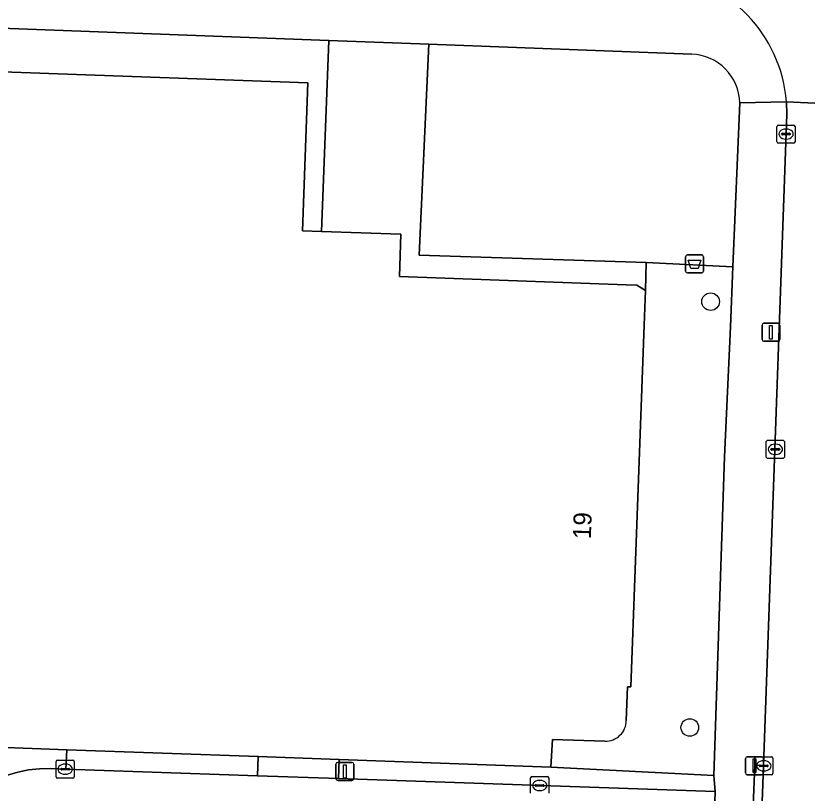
# Model space of a CAD drawing. Extents: x 161354 to 162026, y 386504 to 387460.
# Drawn here: x 161900.28 to 161944.13, y 387355.7 to 387398.79 of the extents above; entities that cross this region are included whole.
import ezdxf

# ---------------------------------------------------------------- set-up
doc = ezdxf.new("R2010")
doc.units = 0
for name, color, linetype in [('IMGEO_Afvalbak', 7, 'Continuous'), ('IMGEO_Boom', 7, 'Continuous'), ('IMGEO_Groenvoorziening', 7, 'Continuous'), ('IMGEO_Kolk', 7, 'Continuous'), ('IMGEO_Lichtmast', 7, 'Continuous'), ('IMGEO_Pand', 7, 'Continuous'), ('IMGEO_Pand_nummerreeks', 7, 'Continuous'), ('IMGEO_Parkeervlak_open', 7, 'Continuous'), ('IMGEO_Rijbaan_lokaal_open', 7, 'Continuous'), ('IMGEO_Voetpad_open', 7, 'Continuous')]:
    doc.layers.add(name, color=color, linetype=linetype)

msp = doc.modelspace()

# ---------------------------------------------------------------- linework, layer by layer
at = {"layer": 'IMGEO_Afvalbak'}
for p, q in [((161937.394, 387384.633), (161937.394, 387385.433)), ((161937.394, 387385.433), (161937.394, 387384.633)), ((161937.494, 387385.533), (161938.284, 387385.533)), ((161938.284, 387385.533), (161937.494, 387385.533)), ((161938.384, 387385.433), (161938.384, 387384.633)), ((161938.384, 387384.633), (161938.384, 387385.433)), ((161938.284, 387384.533), (161937.494, 387384.533)), ((161937.494, 387384.533), (161938.284, 387384.533))]:
    msp.add_line(p, q, dxfattribs=at)
msp.add_lwpolyline([(161937.537, 387385.247), (161938.241, 387385.247), (161938.092, 387384.777), (161937.686, 387384.777), (161937.537, 387385.247)], dxfattribs=at)
for centre, start, end in [((161937.494, 387385.433), 90, 180), ((161937.494, 387385.433), 90, 180), ((161938.284, 387385.433), 0, 90), ((161938.284, 387385.433), 360, 90), ((161937.494, 387384.633), 180, 270), ((161937.494, 387384.633), 180, 270), ((161938.284, 387384.633), 270, 0), ((161938.284, 387384.633), 270, 0)]:
    msp.add_arc(centre, 0.1, start, end, dxfattribs=at)
at = {"layer": 'IMGEO_Boom'}
for centre in [(161938.776, 387382.944), (161937.626, 387359.342)]:
    msp.add_circle(centre, 0.489, dxfattribs=at)
at = {"layer": 'IMGEO_Groenvoorziening'}
for points in [[(161887.214, 387395.999), (161888.77, 387395.93), (161888.775, 387396.074), (161916.464, 387395.068), (161916.167, 387386.877), (161917.223, 387386.839), (161917.616, 387397.423), (161884.72, 387398.651), (161884.38, 387388.656), (161885.577, 387388.612), (161885.798, 387394.718)], [(161939.555, 387374.352), (161939.889, 387381.556), (161940.001, 387384.879), (161935.211, 387385.108), (161935.163, 387383.567), (161935.093, 387381.638), (161934.837, 387374.598), (161934.365, 387361.588), (161934.176, 387361.594), (161934.108, 387359.727)], [(161932.925, 387358.592), (161930.024, 387358.679), (161929.925, 387357.139), (161938.962, 387356.685), (161939.555, 387374.352)]]:
    msp.add_lwpolyline(points, dxfattribs=at)
msp.add_arc((161932.967, 387359.732), 1.141, 267.895, 359.7324, dxfattribs=at)
at = {"layer": 'IMGEO_Kolk'}
for p, q in [((161942.456, 387391.807), (161942.456, 387392.659)), ((161942.531, 387392.733), (161943.383, 387392.733)), ((161943.457, 387392.659), (161943.457, 387391.807)), ((161942.715, 387392.227), (161942.715, 387392.239)), ((161943.153, 387392.19), (161942.755, 387392.19)), ((161942.758, 387392.276), (161943.156, 387392.276)), ((161942.944, 387392.513), (161942.969, 387392.513)), ((161943.199, 387392.239), (161943.199, 387392.227)), ((161943.383, 387391.733), (161942.531, 387391.733)), ((161942.967, 387391.953), (161942.942, 387391.953)), ((161941.864, 387374.334), (161941.864, 387375.186)), ((161941.939, 387375.26), (161942.791, 387375.26)), ((161942.352, 387375.04), (161942.377, 387375.04)), ((161942.865, 387375.186), (161942.865, 387374.334)), ((161942.123, 387374.754), (161942.123, 387374.766)), ((161942.561, 387374.717), (161942.163, 387374.717)), ((161942.166, 387374.803), (161942.564, 387374.803)), ((161942.607, 387374.766), (161942.607, 387374.754)), ((161942.791, 387374.26), (161941.939, 387374.26)), ((161942.375, 387374.48), (161942.35, 387374.48)), ((161902.595, 387357.532), (161903.447, 387357.532)), ((161941.223, 387356.791), (161941.223, 387357.643)), ((161941.298, 387357.717), (161942.15, 387357.717)), ((161941.711, 387357.497), (161941.736, 387357.497)), ((161942.224, 387357.643), (161942.224, 387356.791)), ((161902.52, 387356.606), (161902.52, 387357.458)), ((161902.822, 387357.075), (161903.22, 387357.075)), ((161903.008, 387357.312), (161903.033, 387357.312)), ((161903.521, 387357.458), (161903.521, 387356.606)), ((161941.482, 387357.211), (161941.482, 387357.223)), ((161941.92, 387357.174), (161941.522, 387357.174)), ((161941.525, 387357.26), (161941.923, 387357.26)), ((161941.966, 387357.223), (161941.966, 387357.211)), ((161902.779, 387357.026), (161902.779, 387357.038)), ((161903.217, 387356.989), (161902.819, 387356.989)), ((161903.031, 387356.752), (161903.006, 387356.752)), ((161903.263, 387357.038), (161903.263, 387357.026)), ((161928.881, 387356.628), (161929.733, 387356.628)), ((161942.15, 387356.717), (161941.298, 387356.717)), ((161941.734, 387356.937), (161941.709, 387356.937)), ((161903.447, 387356.532), (161902.595, 387356.532)), ((161928.806, 387355.702), (161928.806, 387356.554)), ((161929.294, 387356.408), (161929.319, 387356.408)), ((161929.807, 387356.554), (161929.807, 387355.702)), ((161929.065, 387356.122), (161929.065, 387356.134)), ((161929.503, 387356.085), (161929.105, 387356.085)), ((161929.108, 387356.171), (161929.506, 387356.171)), ((161929.317, 387355.848), (161929.292, 387355.848)), ((161929.549, 387356.134), (161929.549, 387356.122))]:
    msp.add_line(p, q, dxfattribs=at)
for points in [[(161942.456, 387391.807), (161942.456, 387392.659)], [(161942.531, 387392.733), (161943.383, 387392.733)], [(161943.457, 387392.659), (161943.457, 387391.807)], [(161943.383, 387391.733), (161942.531, 387391.733)], [(161941.864, 387374.334), (161941.864, 387375.186)], [(161941.939, 387375.26), (161942.791, 387375.26)], [(161942.865, 387375.186), (161942.865, 387374.334)], [(161942.791, 387374.26), (161941.939, 387374.26)], [(161902.595, 387357.532), (161903.447, 387357.532)], [(161941.223, 387356.791), (161941.223, 387357.643)], [(161941.298, 387357.717), (161942.15, 387357.717)], [(161942.224, 387357.643), (161942.224, 387356.791)], [(161902.52, 387356.606), (161902.52, 387357.458)], [(161903.521, 387357.458), (161903.521, 387356.606)], [(161928.881, 387356.628), (161929.733, 387356.628)], [(161942.15, 387356.717), (161941.298, 387356.717)], [(161903.447, 387356.532), (161902.595, 387356.532)], [(161928.806, 387355.702), (161928.806, 387356.554)], [(161929.807, 387356.554), (161929.807, 387355.702)]]:
    msp.add_lwpolyline(points, dxfattribs=at)
for centre, radius, start, end in [((161942.533, 387392.657), 0.0765, 91.552, 178.448), ((161942.533, 387392.657), 0.0765, 91.552, 178.448), ((161943.381, 387392.657), 0.0765, 1.552, 88.448), ((161943.381, 387392.657), 0.0765, 1.552, 88.448), ((161942.755, 387392.236), 0.0403, 85.8775, 175.7526), ((161942.752, 387392.226), 0.0366, 178.938, 274.7102), ((161943.156, 387392.233), 0.043, 264.8664, 352.4533), ((161943.16, 387392.238), 0.0386, 1.7309, 96.639), ((161942.533, 387391.809), 0.0765, 181.552, 268.448), ((161942.533, 387391.809), 0.0765, 181.552, 268.448), ((161943.381, 387391.809), 0.0765, 271.552, 358.448), ((161943.381, 387391.809), 0.0765, 271.552, 358.448), ((161941.941, 387375.184), 0.0765, 91.552, 178.448), ((161941.941, 387375.184), 0.0765, 91.552, 178.448), ((161942.789, 387375.184), 0.0765, 1.552, 88.448), ((161942.789, 387375.184), 0.0765, 1.552, 88.448), ((161942.163, 387374.763), 0.0403, 85.8775, 175.7526), ((161942.16, 387374.753), 0.0366, 178.938, 274.7102), ((161942.564, 387374.76), 0.043, 264.8664, 352.4533), ((161942.568, 387374.765), 0.0386, 1.7309, 96.639), ((161941.941, 387374.336), 0.0765, 181.552, 268.448), ((161941.941, 387374.336), 0.0765, 181.552, 268.448), ((161942.789, 387374.336), 0.0765, 271.552, 358.448), ((161942.789, 387374.336), 0.0765, 271.552, 358.448), ((161902.597, 387357.456), 0.0765, 91.552, 178.448), ((161902.597, 387357.456), 0.0765, 91.552, 178.448), ((161903.445, 387357.456), 0.0765, 1.552, 88.448), ((161903.445, 387357.456), 0.0765, 1.552, 88.448), ((161941.3, 387357.641), 0.0765, 91.552, 178.448), ((161941.3, 387357.641), 0.0765, 91.552, 178.448), ((161942.148, 387357.641), 0.0765, 1.552, 88.448), ((161942.148, 387357.641), 0.0765, 1.552, 88.448), ((161902.819, 387357.035), 0.0403, 85.8775, 175.7526), ((161903.224, 387357.037), 0.0386, 1.7309, 96.639), ((161941.522, 387357.22), 0.0403, 85.8775, 175.7526), ((161941.519, 387357.21), 0.0366, 178.938, 274.7102), ((161941.923, 387357.217), 0.043, 264.8664, 352.4533), ((161941.927, 387357.222), 0.0386, 1.7309, 96.639), ((161902.816, 387357.025), 0.0366, 178.938, 274.7102), ((161903.22, 387357.032), 0.043, 264.8664, 352.4533), ((161928.883, 387356.552), 0.0765, 91.552, 178.448), ((161928.883, 387356.552), 0.0765, 91.552, 178.448), ((161929.731, 387356.552), 0.0765, 1.552, 88.448), ((161929.731, 387356.552), 0.0765, 1.552, 88.448), ((161941.3, 387356.793), 0.0765, 181.552, 268.448), ((161941.3, 387356.793), 0.0765, 181.552, 268.448), ((161942.148, 387356.793), 0.0765, 271.552, 358.448), ((161942.148, 387356.793), 0.0765, 271.552, 358.448), ((161902.597, 387356.608), 0.0765, 181.552, 268.448), ((161902.597, 387356.608), 0.0765, 181.552, 268.448), ((161903.445, 387356.608), 0.0765, 271.552, 358.448), ((161903.445, 387356.608), 0.0765, 271.552, 358.448), ((161929.105, 387356.131), 0.0403, 85.8775, 175.7526), ((161929.102, 387356.121), 0.0366, 178.938, 274.7102), ((161929.506, 387356.128), 0.043, 264.8664, 352.4533), ((161929.51, 387356.133), 0.0386, 1.7309, 96.639)]:
    msp.add_arc(centre, radius, start, end, dxfattribs=at)
for centre, major_axis, ratio, start_param, end_param in [((161942.943, 387392.233), (-0.387, 0.002), 0.722429, 4.712389, 7.853982), ((161942.968, 387392.233), (-0.39, 0.002), 0.717154, 1.570796, 4.712389), ((161942.351, 387374.76), (-0.387, 0.002), 0.722429, 4.712389, 7.853982), ((161942.376, 387374.76), (-0.39, 0.002), 0.717154, 1.570796, 4.712389), ((161941.71, 387357.217), (-0.387, 0.002), 0.722429, 4.712389, 7.853982), ((161941.735, 387357.217), (-0.39, 0.002), 0.717154, 1.570796, 4.712389), ((161903.007, 387357.032), (-0.387, 0.002), 0.722429, 4.712389, 7.853982), ((161903.032, 387357.032), (-0.39, 0.002), 0.717154, 1.570796, 4.712389), ((161929.293, 387356.128), (-0.387, 0.002), 0.722429, 4.712389, 7.853982), ((161929.318, 387356.128), (-0.39, 0.002), 0.717154, 1.570796, 4.712389)]:
    msp.add_ellipse(centre, major_axis=major_axis, ratio=ratio, start_param=start_param, end_param=end_param, dxfattribs=at)
at = {"layer": 'IMGEO_Lichtmast'}
for p, q in [((161941.626, 387380.847), (161941.626, 387381.647)), ((161941.626, 387381.647), (161941.626, 387380.847)), ((161941.726, 387381.747), (161942.516, 387381.747)), ((161942.516, 387381.747), (161941.726, 387381.747)), ((161942.616, 387381.647), (161942.616, 387380.847)), ((161942.616, 387380.847), (161942.616, 387381.647)), ((161942.516, 387380.747), (161941.726, 387380.747)), ((161941.726, 387380.747), (161942.516, 387380.747)), ((161940.711, 387356.823), (161940.711, 387357.623)), ((161940.711, 387357.623), (161940.711, 387356.823)), ((161940.811, 387357.723), (161941.601, 387357.723)), ((161941.601, 387357.723), (161940.811, 387357.723)), ((161941.701, 387357.623), (161941.701, 387356.823)), ((161941.701, 387356.823), (161941.701, 387357.623)), ((161918.015, 387356.504), (161918.015, 387357.304)), ((161918.015, 387357.304), (161918.015, 387356.504)), ((161918.115, 387357.404), (161918.905, 387357.404)), ((161918.905, 387357.404), (161918.115, 387357.404)), ((161919.005, 387357.304), (161919.005, 387356.504)), ((161919.005, 387356.504), (161919.005, 387357.304)), ((161941.601, 387356.723), (161940.811, 387356.723)), ((161940.811, 387356.723), (161941.601, 387356.723)), ((161918.905, 387356.404), (161918.115, 387356.404)), ((161918.115, 387356.404), (161918.905, 387356.404))]:
    msp.add_line(p, q, dxfattribs=at)
for points in [[(161942.046, 387381.622), (161942.196, 387381.622), (161942.196, 387380.872), (161942.046, 387380.872), (161942.046, 387381.622)], [(161941.131, 387357.598), (161941.281, 387357.598), (161941.281, 387356.848), (161941.131, 387356.848), (161941.131, 387357.598)], [(161918.435, 387357.279), (161918.585, 387357.279), (161918.585, 387356.529), (161918.435, 387356.529), (161918.435, 387357.279)]]:
    msp.add_lwpolyline(points, dxfattribs=at)
for centre, start, end in [((161941.726, 387381.647), 90, 180), ((161941.726, 387381.647), 90, 180), ((161942.516, 387381.647), 0, 90), ((161942.516, 387381.647), 360, 90), ((161941.726, 387380.847), 180, 270), ((161941.726, 387380.847), 180, 270), ((161942.516, 387380.847), 270, 0), ((161942.516, 387380.847), 270, 0), ((161940.811, 387357.623), 90, 180), ((161940.811, 387357.623), 90, 180), ((161941.601, 387357.623), 0, 90), ((161941.601, 387357.623), 360, 90), ((161918.115, 387357.304), 90, 180), ((161918.115, 387357.304), 90, 180), ((161918.905, 387357.304), 0, 90), ((161918.905, 387357.304), 360, 90), ((161940.811, 387356.823), 180, 270), ((161940.811, 387356.823), 180, 270), ((161941.601, 387356.823), 270, 0), ((161941.601, 387356.823), 270, 0), ((161918.115, 387356.504), 180, 270), ((161918.115, 387356.504), 180, 270), ((161918.905, 387356.504), 270, 0), ((161918.905, 387356.504), 270, 0)]:
    msp.add_arc(centre, 0.1, start, end, dxfattribs=at)
at = {"layer": 'IMGEO_Pand'}
for points in [[(161934.108, 387359.727), (161934.176, 387361.594), (161934.365, 387361.588), (161934.837, 387374.598), (161935.093, 387381.638), (161935.163, 387383.567), (161934.695, 387383.86), (161934.093, 387383.882), (161921.531, 387384.338), (161921.616, 387386.679), (161917.223, 387386.839), (161916.167, 387386.877), (161916.464, 387395.068), (161888.775, 387396.074), (161888.77, 387395.93), (161887.214, 387395.999)], [(161885.798, 387394.718), (161885.577, 387388.612), (161884.38, 387388.656), (161883.297, 387358.832), (161898.743, 387358.271), (161903.111, 387358.113), (161913.716, 387357.728), (161918.193, 387357.565), (161929.925, 387357.139), (161930.024, 387358.679), (161932.925, 387358.592)]]:
    msp.add_lwpolyline(points, dxfattribs=at)
msp.add_arc((161932.967, 387359.732), 1.141, 267.895, 359.7324, dxfattribs=at)
at = {"layer": 'IMGEO_Parkeervlak_open'}
msp.add_lwpolyline([(161937.73, 387396.663), (161923.159, 387397.214), (161922.626, 387385.521), (161935.211, 387385.108), (161940.001, 387384.879), (161940.397, 387393.957)], dxfattribs=at)
msp.add_arc((161937.615, 387393.883), 2.783, 1.5325, 87.6357, dxfattribs=at)
at = {"layer": 'IMGEO_Rijbaan_lokaal_open'}
for points in [[(161942.987, 387394.022), (161950.046, 387393.691), (161949.834, 387396.126), (161949.766, 387396.575)], [(161946.462, 387297.341), (161948.152, 387344.572), (161949.929, 387388.673), (161949.974, 387391.438), (161950.046, 387393.691), (161942.987, 387394.022), (161942.995, 387393.322), (161941.715, 387357.233), (161941.661, 387355.704), (161941.373, 387348.652), (161939.568, 387303.56)], [(161938.812, 387348.751), (161939.038, 387355.794), (161918.155, 387356.513), (161913.678, 387356.667), (161903.059, 387357.032), (161902.186, 387357.062), (161901.584, 387357.053), (161900.985, 387356.991), (161900.395, 387356.875), (161899.817, 387356.707)]]:
    msp.add_lwpolyline(points, dxfattribs=at)
for centre, radius, start, end in [((161935.412, 387393.785), 14.623, 11.0001, 87.6939), ((161935.122, 387393.367), 7.892, 4.7575, 82.6115)]:
    msp.add_arc(centre, radius, start, end, dxfattribs=at)
at = {"layer": 'IMGEO_Voetpad_open'}
for points in [[(161936.137, 387401.194), (161933.391, 387401.341), (161933.373, 387400.845), (161927.82, 387401.008), (161927.838, 387401.499), (161881.885, 387403.416), (161881.79, 387398.922), (161884.72, 387398.651), (161917.616, 387397.423), (161923.159, 387397.214), (161937.73, 387396.663)], [(161939.568, 387303.56), (161941.373, 387348.652), (161940.874, 387348.67), (161941.224, 387357.251), (161941.715, 387357.233), (161942.995, 387393.322), (161942.987, 387394.022), (161940.397, 387393.957), (161940.001, 387384.879), (161939.889, 387381.556), (161939.555, 387374.352), (161938.962, 387356.685), (161939.038, 387355.794), (161938.812, 387348.751), (161938.832, 387347.841), (161938.43, 387337.65), (161938.256, 387333.217), (161938.242, 387332.884), (161937.119, 387304.384)], [(161940.397, 387393.957), (161942.987, 387394.022)]]:
    msp.add_lwpolyline(points, dxfattribs=at)
for points in [[(161923.159, 387397.214), (161917.616, 387397.423), (161917.223, 387386.839), (161921.616, 387386.679), (161921.531, 387384.338), (161934.093, 387383.882), (161934.695, 387383.86), (161935.163, 387383.567), (161935.211, 387385.108), (161922.626, 387385.521)], [(161903.111, 387358.113), (161898.743, 387358.271), (161898.663, 387356.19), (161898.717, 387356.22), (161899.256, 387356.488), (161899.817, 387356.707), (161900.395, 387356.875), (161900.985, 387356.991), (161901.584, 387357.053), (161902.186, 387357.062), (161903.059, 387357.032)], [(161913.716, 387357.728), (161903.111, 387358.113), (161903.059, 387357.032), (161913.678, 387356.667)], [(161918.193, 387357.565), (161913.716, 387357.728), (161913.678, 387356.667), (161918.155, 387356.513)], [(161929.925, 387357.139), (161918.193, 387357.565), (161918.155, 387356.513), (161939.038, 387355.794), (161938.962, 387356.685)], [(161941.373, 387348.652), (161941.661, 387355.704), (161941.715, 387357.233), (161941.224, 387357.251), (161940.874, 387348.67)]]:
    msp.add_lwpolyline(points, close=True, dxfattribs=at)
for centre, radius, start, end in [((161935.412, 387393.785), 14.623, 11.0001, 87.6939), ((161935.122, 387393.367), 7.892, 4.7575, 82.6115), ((161937.615, 387393.883), 2.783, 1.5325, 87.6357)]:
    msp.add_arc(centre, radius, start, end, dxfattribs=at)

# ---------------------------------------------------------------- texts
at = {"layer": 'IMGEO_Pand_nummerreeks'}
msp.add_text('19', height=1, rotation=87.9207, dxfattribs=at).set_placement((161932.14, 387369.77))

doc.saveas('drawing.dxf')
